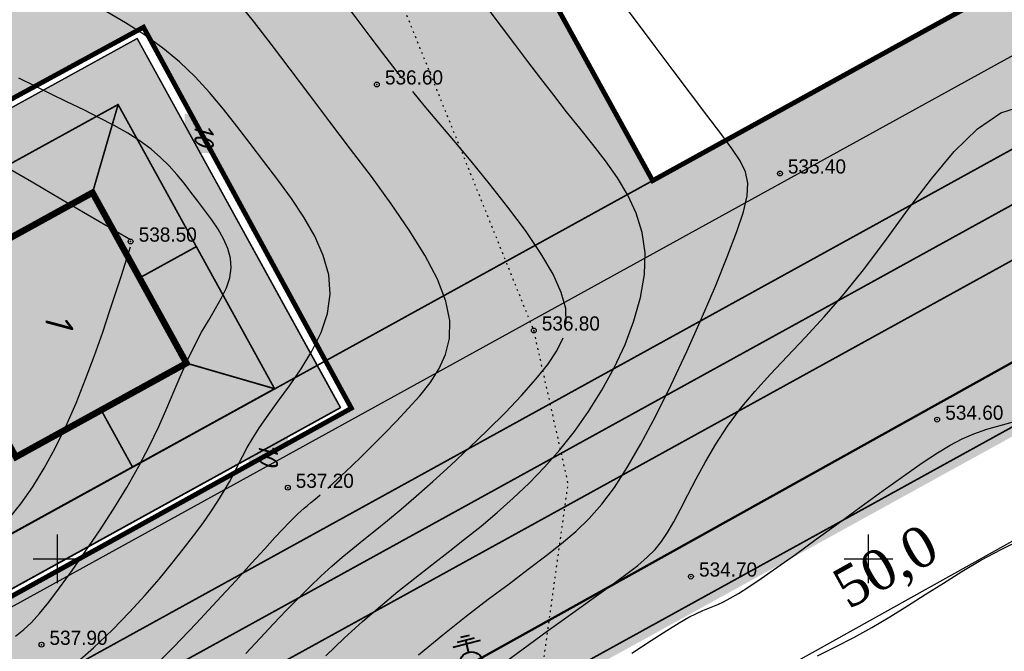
# Model space of a CAD drawing. Extents: x 10527 to 38813, y 13847 to 37526.
# Tile 893 of 1056: x 35701 to 35761, y 36182 to 36221. Entities that reach past the tile are written whole.
import ezdxf

# ---------------------------------------------------------------- set-up
doc = ezdxf.new("R2010")
doc.units = 0
doc.header["$LTSCALE"] = 0.5
doc.header["$MEASUREMENT"] = 0
doc.header["$PDMODE"] = 32
doc.header["$PDSIZE"] = 0.3
for name, pattern in [('Auto_Street_NotBorder_Line_m1', [3, 1.5, -1.5]), ('CONTI', [0]), ('GOST2.303 6', [12, 8, -1.5, 1, -1.5]), ('STRIH_1', [3, 2, -1]), ('Контура низ откосов  Штриховая 0.1-0.5 - - - - - - -', [0.6, 0.1, -0.5])]:
    doc.linetypes.add(name, pattern=pattern)
for name, color, linetype in [('(002) Рамка', 7, 'Continuous'), ('(004) Точки рельефа', 7, 'Continuous'), ('(022) Возд. Линии', 7, 'Continuous'), ('(034) Формы рельефа', 32, 'Continuous'), ('GORIZDEFAULT', 32, 'CONTI'), ('PI_TTDEFAULT', 5, 'CONTI'), ('SETKR', 2, 'CONTI'), ('стен', 7, 'Continuous'), ('Штрих Стекло', 7, 'Continuous')]:
    doc.layers.add(name, color=color, linetype=linetype)
doc.layers.add('(032) Горизонтали утолщенные', color=32, linetype='Continuous', lineweight=30)
doc.layers.add('.', color=7, linetype='Continuous', lineweight=15)
doc.styles.add('D-431', font='txt')
doc.styles.add('ESKD1', font='ESKD1.shx', dxfattribs={"width": 1.2, "oblique": 15})
doc.styles.get("Standard").update_dxf_attribs({"font": 'times.ttf'})
doc.styles.add('style1', font='arial.ttf', dxfattribs={"height": 2.5})
doc.linetypes.add('ИК_Э_КАБ_ВН', pattern='A,8,-2,["<<",Standard,S=1,R=0,X=0,Y=-0.5],8,[">>",Standard,S=1,R=0,X=-1,Y=-0.5],-2', length=20)
doc.linetypes.add('ограждение2', pattern='A,0.25,-0.1,[132,ltypeshp.shx,S=0.1,R=0,X=-0.1,Y=0],-0.1,1', length=1.45)
doc.dimstyles.new('ISO-25$0', dxfattribs={"dimtxt": 2.5, "dimasz": 2.5, "dimexe": 2, "dimexo": 1, "dimgap": 1, "dimtad": 1, "dimdec": 0, "dimlfac": 100, "dimtxsty": 'style1', "dimblk": 'OBLIQUE', "dimcen": 2, "dimdle": 1, "dimadec": 0, "dimazin": 0, "dimtfac": 1, "dimtdec": 0, "dimtmove": 0, "dimatfit": 3, "dimldrblk": 'OBLIQUE', "dimfxl": 1, "dimarcsym": 0})

# ---------------------------------------------------------------- blocks, each defined once
blk = doc.blocks.new('BL_333')
at = {"color": 0}
for p, q in [((0, -1.5), (0, 1.5)), ((-1.5, 0), (1.5, 0))]:
    blk.add_line(p, q, dxfattribs=at)
blk = doc.blocks.new('gergrgrre')
at = {"layer": '(032) Горизонтали утолщенные', "color": 32}
for points in [[(360566.55, 4200294.03, 536), (360567.68, 4200295.11, 536), (360568.81, 4200296.14, 536), (360569.91, 4200297.09, 536), (360570.98, 4200297.98, 536), (360572.03, 4200298.82, 536), (360573.07, 4200299.63, 536), (360574.09, 4200300.42, 536), (360575.1, 4200301.21, 536), (360576.11, 4200302.02, 536), (360577.11, 4200302.86, 536), (360578.1, 4200303.74, 536), (360579.07, 4200304.67, 536), (360580.03, 4200305.66, 536), (360580.97, 4200306.72, 536), (360581.87, 4200307.86, 536), (360582.74, 4200309.08, 536), (360583.56, 4200310.4, 536), (360584.32, 4200311.79, 536), (360584.99, 4200313.23, 536), (360585.54, 4200314.68, 536), (360585.94, 4200316.12, 536), (360586.18, 4200317.53, 536), (360586.22, 4200318.87, 536), (360586.04, 4200320.13, 536), (360585.68, 4200321.31, 536), (360585.16, 4200322.43, 536), (360584.52, 4200323.5, 536), (360583.79, 4200324.54, 536), (360583.01, 4200325.55, 536), (360582.2, 4200326.56, 536), (360581.39, 4200327.57, 536), (360580.59, 4200328.59, 536), (360579.8, 4200329.63, 536), (360579, 4200330.67, 536), (360578.19, 4200331.74, 536), (360577.38, 4200332.82, 536), (360576.55, 4200333.92, 536)], [(360596.86, 4200294.02, 534), (360597.97, 4200294.57, 534), (360599.09, 4200295.15, 534), (360600.21, 4200295.77, 534), (360601.32, 4200296.42, 534), (360602.41, 4200297.1, 534), (360603.5, 4200297.8, 534), (360604.61, 4200298.51, 534), (360605.74, 4200299.22, 534), (360606.93, 4200299.92, 534), (360608.18, 4200300.59, 534), (360609.51, 4200301.24, 534)], [(360547.41, 4200295.24, 538), (360547.93, 4200295.64, 538), (360548.41, 4200296.08, 538), (360548.9, 4200296.63, 538), (360549.46, 4200297.33, 538), (360550.13, 4200298.22, 538), (360550.9, 4200299.28, 538), (360551.74, 4200300.47, 538), (360552.6, 4200301.74, 538), (360553.45, 4200303.06, 538), (360554.27, 4200304.4, 538), (360555.02, 4200305.72, 538), (360555.68, 4200306.97, 538), (360556.25, 4200308.17, 538), (360556.75, 4200309.3, 538), (360557.2, 4200310.36, 538), (360557.63, 4200311.37, 538), (360558.04, 4200312.3, 538), (360558.46, 4200313.17, 538), (360558.89, 4200313.98, 538), (360559.33, 4200314.72, 538), (360559.75, 4200315.43, 538), (360560.12, 4200316.09, 538), (360560.42, 4200316.72, 538), (360560.63, 4200317.33, 538), (360560.71, 4200317.94, 538), (360560.67, 4200318.54, 538), (360560.5, 4200319.14, 538), (360560.24, 4200319.73, 538), (360559.9, 4200320.33, 538), (360559.51, 4200320.91, 538), (360559.09, 4200321.49, 538), (360558.66, 4200322.06, 538), (360558.23, 4200322.62, 538), (360557.81, 4200323.17, 538), (360557.37, 4200323.71, 538), (360556.89, 4200324.23, 538), (360556.36, 4200324.75, 538), (360555.77, 4200325.26, 538), (360555.1, 4200325.76, 538), (360554.33, 4200326.25, 538), (360553.49, 4200326.73, 538), (360552.58, 4200327.2, 538), (360551.62, 4200327.68, 538), (360550.63, 4200328.16, 538), (360549.62, 4200328.65, 538), (360548.62, 4200329.14, 538), (360547.63, 4200329.65, 538)]]:
    blk.add_polyline3d(points, dxfattribs=at)
at = {"layer": '(034) Формы рельефа', "linetype": 'Контура низ откосов  Штриховая 0.1-0.5 - - - - - - -', "flags": 128}
blk.add_lwpolyline([(360589.088, 4200242.668), (360587.705, 4200243.278), (360578.456, 4200247.357), (360575.587, 4200252.782), (360574.721, 4200258.835), (360574.721, 4200265.997), (360578.755, 4200284.89), (360581.481, 4200304.656), (360579.37, 4200314.08), (360561.764, 4200357.786), (360556.279, 4200377.887), (360546.62, 4200399.62), (360536.38, 4200418.02), (360522.245, 4200430.06), (360515.173, 4200439.574), (360507.418, 4200450.007), (360505.582, 4200463.114), (360503.866, 4200475.374), (360498.116, 4200494.428), (360500.15, 4200507.7), (360499.18, 4200521.099), (360498.99, 4200540.38), (360504.242, 4200575.103), (360507.086, 4200605.662), (360505.315, 4200629.074), (360505.686, 4200646.206), (360502.28, 4200658.391), (360491.452, 4200684.326), (360483.224, 4200696.605), (360475.279, 4200704.884), (360460.273, 4200717.366), (360452.09, 4200727.191), (360440.499, 4200743.83), (360425.985, 4200757.822), (360416.473, 4200771.221), (360410.648, 4200787.414), (360404.398, 4200804.789), (360396.966, 4200820.326), (360395.32, 4200831.87), (360395.32, 4200844.595), (360396.661, 4200858.25), (360395.36, 4200875.434), (360394.837, 4200885.743), (360390.271, 4200903.813), (360386.636, 4200912.941), (360386.642, 4200930.777), (360385.427, 4200942.172), (360379.16, 4200953.324), (360362.03, 4200962.62)], dxfattribs=at)
at = {"layer": 'GORIZDEFAULT', "color": 32}
for points in [[(360585.41, 4200294.18, 534.5), (360586.59, 4200294.97, 534.5), (360587.56, 4200295.59, 534.5), (360588.32, 4200296.05, 534.5), (360588.92, 4200296.4, 534.5), (360589.4, 4200296.64, 534.5), (360589.78, 4200296.81, 534.5), (360590.1, 4200296.94, 534.5), (360590.4, 4200297.06, 534.5), (360590.71, 4200297.19, 534.5), (360591.06, 4200297.35, 534.5), (360591.47, 4200297.57, 534.5), (360591.98, 4200297.87, 534.5), (360592.61, 4200298.27, 534.5), (360593.39, 4200298.79, 534.5), (360594.35, 4200299.46, 534.5), (360595.49, 4200300.27, 534.5), (360596.78, 4200301.21, 534.5), (360598.15, 4200302.21, 534.5), (360599.54, 4200303.23, 534.5), (360600.91, 4200304.22, 534.5), (360602.18, 4200305.13, 534.5), (360603.31, 4200305.92, 534.5), (360604.24, 4200306.54, 534.5), (360605.04, 4200307.02, 534.5), (360605.77, 4200307.4, 534.5), (360606.5, 4200307.71, 534.5), (360607.3, 4200307.99, 534.5), (360608.25, 4200308.27, 534.5), (360609.42, 4200308.6, 534.5)], [(360572.26, 4200294.08, 535.5), (360573.76, 4200295.32, 535.5), (360575.19, 4200296.46, 535.5), (360576.56, 4200297.51, 535.5), (360577.84, 4200298.47, 535.5), (360579.02, 4200299.36, 535.5), (360580.1, 4200300.18, 535.5), (360581.07, 4200300.95, 535.5), (360581.95, 4200301.7, 535.5), (360582.77, 4200302.5, 535.5), (360583.55, 4200303.38, 535.5), (360584.33, 4200304.41, 535.5), (360585.13, 4200305.63, 535.5), (360585.97, 4200307.09, 535.5), (360586.89, 4200308.82, 535.5), (360587.84, 4200310.74, 535.5), (360588.79, 4200312.78, 535.5), (360589.71, 4200314.83, 535.5), (360590.56, 4200316.81, 535.5), (360591.29, 4200318.62, 535.5), (360591.88, 4200320.18, 535.5), (360592.29, 4200321.41, 535.5), (360592.51, 4200322.38, 535.5), (360592.55, 4200323.17, 535.5), (360592.41, 4200323.87, 535.5), (360592.08, 4200324.55, 535.5), (360591.58, 4200325.31, 535.5), (360590.89, 4200326.23, 535.5), (360590.03, 4200327.37, 535.5), (360589.03, 4200328.69, 535.5), (360587.96, 4200330.12, 535.5), (360586.85, 4200331.59, 535.5), (360585.75, 4200333.05, 535.5), (360584.73, 4200334.41, 535.5)], [(360566.67, 4200304.37, 537), (360566.83, 4200304.51, 537), (360567, 4200304.67, 537), (360567.52, 4200305.15, 537), (360568.12, 4200305.72, 537), (360568.77, 4200306.34, 537), (360569.46, 4200307.03, 537), (360570.18, 4200307.75, 537), (360570.91, 4200308.5, 537), (360571.63, 4200309.27, 537), (360572.33, 4200310.05, 537), (360572.98, 4200310.85, 537), (360573.52, 4200311.69, 537), (360573.93, 4200312.6, 537), (360574.16, 4200313.59, 537), (360574.18, 4200314.69, 537), (360573.94, 4200315.9, 537), (360573.42, 4200317.25, 537), (360572.65, 4200318.72, 537), (360571.68, 4200320.27, 537), (360570.57, 4200321.9, 537), (360569.35, 4200323.57, 537), (360568.07, 4200325.26, 537), (360566.79, 4200326.94, 537), (360565.55, 4200328.59, 537), (360564.35, 4200330.19, 537), (360563.19, 4200331.72, 537), (360562.09, 4200333.16, 537), (360561.04, 4200334.48, 537)], [(360571.2, 4200329.69, 536.5), (360570.67, 4200330.38, 536.5), (360570.05, 4200331.19, 536.5), (360569.28, 4200332.22, 536.5), (360568.35, 4200333.45, 536.5), (360567.28, 4200334.88, 536.5), (360566.13, 4200336.41, 536.5), (360564.96, 4200337.97, 536.5), (360563.82, 4200339.47, 536.5), (360562.79, 4200340.85, 536.5), (360561.92, 4200342.01, 536.5), (360560.42, 4200343.98, 536.5)], [(360550.93, 4200293.38, 537.5), (360552.22, 4200294.51, 537.5), (360553.39, 4200295.62, 537.5), (360554.45, 4200296.71, 537.5), (360555.41, 4200297.76, 537.5), (360556.27, 4200298.76, 537.5), (360557.06, 4200299.71, 537.5), (360557.76, 4200300.6, 537.5), (360558.39, 4200301.43, 537.5), (360558.96, 4200302.19, 537.5), (360559.45, 4200302.91, 537.5), (360559.89, 4200303.57, 537.5), (360560.27, 4200304.19, 537.5), (360560.6, 4200304.76, 537.5), (360560.89, 4200305.29, 537.5), (360561.15, 4200305.81, 537.5), (360561.41, 4200306.32, 537.5), (360561.7, 4200306.86, 537.5), (360562.04, 4200307.45, 537.5), (360562.46, 4200308.11, 537.5), (360562.98, 4200308.86, 537.5), (360563.61, 4200309.72, 537.5), (360564.31, 4200310.68, 537.5), (360565.03, 4200311.71, 537.5), (360565.69, 4200312.81, 537.5), (360566.25, 4200313.96, 537.5), (360566.64, 4200315.14, 537.5), (360566.81, 4200316.33, 537.5), (360566.72, 4200317.52, 537.5), (360566.39, 4200318.71, 537.5), (360565.87, 4200319.89, 537.5), (360565.19, 4200321.07, 537.5), (360564.42, 4200322.23, 537.5), (360563.58, 4200323.37, 537.5), (360562.72, 4200324.5, 537.5), (360561.89, 4200325.61, 537.5), (360561.06, 4200326.69, 537.5), (360560.23, 4200327.74, 537.5), (360559.38, 4200328.75, 537.5), (360558.48, 4200329.72, 537.5), (360557.52, 4200330.64, 537.5), (360556.49, 4200331.5, 537.5), (360555.37, 4200332.31, 537.5), (360554.19, 4200333.06, 537.5), (360553, 4200333.76, 537.5)], [(360554.51, 4200319.68, 538.5), (360551.6, 4200321.36, 538.5), (360550.21, 4200322.19, 538.5), (360548.54, 4200323.17, 538.5), (360546.69, 4200324.24, 538.5)], [(360581.36, 4200314.52, 536.5), (360581.33, 4200315.43, 536.5), (360581.06, 4200316.43, 536.5), (360580.55, 4200317.56, 536.5), (360579.8, 4200318.84, 536.5), (360578.85, 4200320.24, 536.5), (360577.77, 4200321.69, 536.5), (360576.63, 4200323.13, 536.5), (360575.5, 4200324.52, 536.5), (360574.44, 4200325.79, 536.5), (360573.51, 4200326.88, 536.5), (360572.6, 4200327.96, 536.5), (360571.9, 4200328.81, 536.5)], [(360577.22, 4200293.37, 535), (360578.7, 4200294.46, 535), (360580.19, 4200295.54, 535), (360581.62, 4200296.57, 535), (360582.95, 4200297.51, 535), (360584.09, 4200298.34, 535), (360585.03, 4200299.03, 535), (360585.77, 4200299.6, 535), (360586.36, 4200300.11, 535), (360586.84, 4200300.59, 535), (360587.24, 4200301.08, 535), (360587.61, 4200301.63, 535), (360587.99, 4200302.28, 535), (360588.4, 4200303.06, 535), (360588.86, 4200303.96, 535), (360589.37, 4200304.94, 535), (360589.95, 4200305.99, 535), (360590.59, 4200307.08, 535), (360591.31, 4200308.18, 535), (360592.11, 4200309.27, 535), (360592.99, 4200310.33, 535), (360593.95, 4200311.39, 535), (360594.99, 4200312.49, 535), (360596.09, 4200313.65, 535), (360597.26, 4200314.92, 535), (360598.49, 4200316.34, 535), (360599.77, 4200317.93, 535), (360601.1, 4200319.72, 535), (360602.47, 4200321.59, 535), (360603.87, 4200323.43, 535), (360605.28, 4200325.11, 535), (360606.72, 4200326.51, 535), (360608.15, 4200327.5, 535), (360609.58, 4200327.95, 535)], [(360546.97, 4200302.43, 538.5), (360547.74, 4200303.4, 538.5), (360548.48, 4200304.45, 538.5), (360549.18, 4200305.59, 538.5), (360549.87, 4200306.83, 538.5), (360550.52, 4200308.17, 538.5), (360551.15, 4200309.6, 538.5), (360551.74, 4200311.08, 538.5), (360552.29, 4200312.55, 538.5), (360552.79, 4200313.98, 538.5), (360553.24, 4200315.31, 538.5), (360553.62, 4200316.49, 538.5), (360553.94, 4200317.48, 538.5), (360554.51, 4200319.24, 538.5)], [(360561.62, 4200294.16, 536.5), (360562.49, 4200295.11, 536.5), (360563.32, 4200295.99, 536.5), (360564.1, 4200296.81, 536.5), (360564.85, 4200297.58, 536.5), (360565.56, 4200298.28, 536.5), (360566.24, 4200298.94, 536.5), (360566.91, 4200299.55, 536.5), (360567.56, 4200300.11, 536.5), (360568.21, 4200300.65, 536.5), (360568.88, 4200301.19, 536.5), (360569.58, 4200301.76, 536.5), (360570.35, 4200302.37, 536.5), (360571.18, 4200303.07, 536.5), (360572.11, 4200303.86, 536.5), (360573.14, 4200304.77, 536.5), (360574.25, 4200305.77, 536.5), (360575.38, 4200306.84, 536.5), (360576.52, 4200307.93, 536.5), (360577.61, 4200309.02, 536.5), (360578.61, 4200310.08, 536.5), (360579.5, 4200311.08, 536.5), (360580.23, 4200311.98, 536.5), (360580.79, 4200312.82, 536.5), (360581.17, 4200313.64, 536.5)], [(360546.76, 4200285.98, 537), (360548.17, 4200286.88, 537), (360549.63, 4200287.9, 537), (360551.12, 4200289.02, 537), (360552.64, 4200290.27, 537), (360554.17, 4200291.64, 537), (360555.68, 4200293.08, 537), (360557.15, 4200294.55, 537), (360558.55, 4200296.01, 537), (360559.83, 4200297.39, 537), (360560.99, 4200298.65, 537), (360561.97, 4200299.74, 537), (360562.78, 4200300.62, 537), (360563.41, 4200301.31, 537), (360563.9, 4200301.84, 537), (360564.28, 4200302.24, 537), (360564.57, 4200302.54, 537), (360564.81, 4200302.77, 537), (360565.01, 4200302.95, 537), (360565.2, 4200303.12, 537), (360565.41, 4200303.29, 537), (360565.63, 4200303.47, 537), (360565.89, 4200303.69, 537), (360566.2, 4200303.95, 537)]]:
    blk.add_polyline3d(points, dxfattribs=at)
at = {"layer": 'PI_TTDEFAULT', "color": 5}
for p in [(360569.69, 4200329.25, 536.6), (360594.54, 4200323.76, 535.4), (360554.51, 4200319.57, 538.5), (360579.37, 4200314.08, 536.8), (360604.23, 4200308.59, 534.6), (360564.2, 4200304.39, 537.2), (360589.05, 4200298.91, 534.7), (360549.02, 4200294.71, 537.9)]:
    blk.add_point(p, dxfattribs=at)
at = {"layer": 'SETKR', "color": 92}
for p in [(360550, 4200300), (360600, 4200300)]:
    blk.add_blockref('BL_333', p, dxfattribs=at)
at = {"layer": '(004) Точки рельефа', "style": 'D-431'}
for s, p in [('536.60', (360570.19, 4200329.25)), ('535.40', (360595.03, 4200323.76)), ('538.50', (360555.01, 4200319.56)), ('536.80', (360579.86, 4200314.08)), ('534.60', (360604.73, 4200308.58)), ('537.20', (360564.69, 4200304.38)), ('534.70', (360589.55, 4200298.91)), ('537.90', (360549.51, 4200294.7))]:
    blk.add_text(s, height=0.875, dxfattribs=at).set_placement(p)
blk = doc.blocks.new('*D737')
at = {"layer": '(022) Возд. Линии', "color": 0, "lineweight": -2, "transparency": 16777216}
for p, q in [((35772.76, 36205.986), (35777.933, 36196.697)), ((35775.141, 36196.573), (35735.452, 36174.473)), ((35728.703, 36181.454), (35733.876, 36172.164))]:
    blk.add_line(p, q, dxfattribs=at)
at = {"layer": '(022) Возд. Линии', "color": 0, "transparency": 16777216}
for points in [[(35774.938, 36196.937), (35775.343, 36196.209), (35777.325, 36197.789)], [(35735.249, 36174.837), (35735.655, 36174.109), (35733.268, 36173.256)]]:
    blk.add_solid(points, dxfattribs=at)
at = {"layer": 'Defpoints', "color": 0, "transparency": 16777216}
for p in [(35772.456, 36206.532, -451.405), (35728.399, 36182, -451.405), (35733.268, 36173.256)]:
    blk.add_point(p, dxfattribs=at)
at = {"layer": '(022) Возд. Линии', "color": 0, "lineweight": 30, "transparency": 16777216, "insert": (35754.235, 36187.429), "char_height": 2.5, "attachment_point": 5, "rotation": 29.11052}
blk.add_mtext('50,0', dxfattribs=at)
blk = doc.blocks.new('ФЫВ')
at = {"layer": '.', "lineweight": 40}
h = blk.add_hatch(color=172, dxfattribs=at)
h.dxf.hatch_style = 1
h.set_gradient(color1=(255, 0, 0), color2=(255, 0, 0), tint=1)
h.paths.add_polyline_path([(225731.18, 4531078.19, 1), (225728.7, 4531078.19, 1)])
at = {"layer": '(002) Рамка', "color": 172, "lineweight": 40}
blk.add_circle((225729.94, 4531078.19), 1.24, dxfattribs=at)
at = {"lineweight": 40}
for points in [[(225729.93, 4531076.9), (225729.93, 4531075.64)], [(225728.43, 4531076.04), (225731.43, 4531076.04)], [(225729, 4531075.64), (225730.86, 4531075.64)], [(225729.46, 4531075.23), (225730.39, 4531075.23)]]:
    blk.add_lwpolyline(points, dxfattribs=at)

msp = doc.modelspace()

# ---------------------------------------------------------------- hatches: boundary and pattern name
at = {"layer": '.', "ltscale": 0.149071}
h = msp.add_hatch(color=256, dxfattribs=at)
h.dxf.hatch_style = 1
h.set_gradient(color1=(255, 255, 255), tint=1)
h.paths.add_polyline_path([(35043.297, 36082.013), (36343.297, 36082.013), (36343.297, 37217.013), (35043.297, 37217.013)])
h.paths.add_polyline_path([(35058.297, 37202.013), (36328.297, 37202.013), (36328.297, 36097.013), (35058.297, 36097.013)], flags=16)
h = msp.add_hatch(color=256, dxfattribs=at)
h.dxf.hatch_style = 1
h.set_gradient(color1=(51, 204, 0), color2=(51, 204, 0), tint=1)
edge = h.paths.add_edge_path()
edge.add_line((36288.012, 36496.449), (35667.551, 36154.533))
edge.add_arc((35662.242, 36164.167), 11, 226.16627, 298.85775, ccw=False)
edge.add_line((35654.623, 36156.232), (35391.724, 36408.641))
edge.add_line((35391.724, 36408.641), (35216.827, 36679.143))
edge.add_line((35216.827, 36679.143), (35208.925, 36674.788))
edge.add_line((35208.925, 36674.788), (35384.735, 36402.875))
edge.add_line((35384.735, 36402.875), (35659.006, 36139.548))
edge.add_line((35659.006, 36139.548), (36312.368, 36499.595))
edge.add_line((36312.368, 36499.595), (35900.999, 37056.168))
edge.add_line((35900.999, 37056.168), (35893.046, 37051.786))
edge.add_line((35893.046, 37051.786), (36291.549, 36512.621))
edge.add_arc((36282.703, 36506.083), 11, -61.14225, 36.46852, ccw=False)
h.paths.add_polyline_path([(35788.729, 36580.117), (35933.158, 36318.028), (35719.583, 36200.333), (35721.176, 36197.413), (35661.011, 36164.107), (35654.839, 36175.32), (35647.364, 36171.52), (35618.976, 36198.774), (35646.046, 36213.852), (35649.614, 36207.218), (35674.926, 36221.152), (35682.742, 36206.954), (35708.361, 36220.905), (35719.584, 36200.333), (35739.746, 36211.444), (35711.107, 36263.414), (35618.055, 36212.136), (35436.785, 36386.172)], flags=16)
edge = h.paths.add_edge_path(flags=17)
edge.add_line((36286.723, 36509.055), (36102.477, 36758.336))
edge.add_arc((36098.456, 36755.364), 5, 36.46852, 118.85775)
edge.add_line((36096.043, 36759.744), (35801.902, 36597.652))
edge.add_arc((35804.315, 36593.273), 5, 118.85775, 208.85775)
edge.add_line((35799.936, 36590.86), (35948.226, 36321.764))
edge.add_arc((35952.605, 36324.177), 5, 208.85775, 298.85775)
edge.add_line((35955.018, 36319.798), (36285.116, 36501.704))
edge.add_arc((36282.703, 36506.083), 5, 298.85775, 396.46852)
h.paths.add_polyline_path([(35809.749, 36591.7), (36097.32, 36750.171), (36276.769, 36507.381), (35954.178, 36329.611)], flags=16)
edge = h.paths.add_edge_path(flags=17)
edge.add_line((35942.971, 36318.868), (35794.681, 36587.964))
edge.add_arc((35790.302, 36585.551), 5, 28.86341, 118.85775)
edge.add_line((35787.889, 36589.93), (35427.68, 36391.431))
edge.add_arc((35430.094, 36387.051), 5, 118.85775, 226.16627)
edge.add_line((35426.631, 36383.445), (35658.779, 36160.56))
edge.add_arc((35662.242, 36164.167), 5, 226.16627, 298.85775)
edge.add_line((35664.655, 36159.788), (35672.305, 36164.004))
edge.add_line((35672.305, 36164.004), (35677.56, 36166.9))
edge.add_line((35677.56, 36166.9), (35941.005, 36312.076))
edge.add_arc((35938.592, 36316.455), 5, 298.85775, 388.85775)
edge = h.paths.add_edge_path(flags=17)
edge.add_arc((35538.825, 36816.052), 5, 28.85775, 118.85775)
edge.add_line((35536.412, 36820.431), (35532.909, 36818.501))
edge.add_line((35532.909, 36818.501), (35681.681, 36548.529))
edge.add_line((35681.681, 36548.529), (35418.652, 36403.582))
edge.add_line((35418.652, 36403.582), (35403.372, 36418.252))
edge.add_line((35403.372, 36418.252), (35246.598, 36660.724))
edge.add_line((35246.598, 36660.724), (35243.394, 36658.959))
edge.add_arc((35245.808, 36654.58), 5, 118.85775, 212.88524)
edge.add_line((35241.609, 36651.865), (35393.741, 36416.571))
edge.add_line((35393.741, 36416.571), (35396.383, 36412.485))
edge.add_line((35396.383, 36412.485), (35414.542, 36395.051))
edge.add_arc((35418.004, 36398.658), 5, 226.16627, 298.85775)
edge.add_line((35420.418, 36394.279), (35689.529, 36542.577))
edge.add_arc((35687.115, 36546.956), 5, 298.85915, 388.85698)
edge.add_line((35691.494, 36549.37), (35543.204, 36818.466))
edge = h.paths.add_edge_path(flags=17)
edge.add_line((35902.201, 37022.006), (35898.082, 37019.736))
edge.add_line((35898.082, 37019.736), (36082.928, 36769.643))
edge.add_line((36082.928, 36769.643), (35798.166, 36612.72))
edge.add_line((35798.166, 36612.72), (35649.393, 36882.692))
edge.add_line((35649.393, 36882.692), (35645.89, 36880.761))
edge.add_arc((35648.303, 36876.382), 5, 118.85775, 208.85855)
edge.add_line((35643.924, 36873.969), (35792.214, 36604.873))
edge.add_arc((35796.593, 36607.286), 5, 208.85775, 298.85137)
edge.add_line((35799.006, 36602.907), (36091.274, 36763.967))
edge.add_arc((36088.861, 36768.346), 5, 298.85775, 396.46852)
edge.add_line((36092.882, 36771.318), (35908.635, 37020.599))
edge.add_arc((35904.615, 37017.627), 5, 36.46939, 118.85775)
at = {"layer": '.', "true_color": 0x939598, "transparency": 33554687}
h = msp.add_hatch(color=252, dxfattribs=at)
h.dxf.hatch_style = 1
h.paths.add_polyline_path([(35647.364, 36171.52), (35655.144, 36175.803), (35661.208, 36164.786), (35720.515, 36197.435), (35707.977, 36220.212), (35682.572, 36206.226), (35674.713, 36220.502), (35650.013, 36206.646), (35646.046, 36213.852), (35618.86, 36198.886)])
at = {"layer": 'стен', "linetype": 'Continuous'}
h = msp.add_hatch(color=4, dxfattribs=at)
h.dxf.hatch_style = 1
h.paths.add_polyline_path([(35705.22, 36210.704), (35694.708, 36204.917), (35700.495, 36194.404), (35711.007, 36200.191)])
at = {"layer": 'Штрих Стекло', "linetype": 'Continuous'}
h = msp.add_hatch(color=5, dxfattribs=at)
h.dxf.hatch_style = 1
h.set_gradient(color1=(173, 173, 173), color2=(166, 166, 166), one_color=1, tint=0.65)
edge = h.paths.add_edge_path()
edge.add_line((35220.262, 36694.737), (35202.702, 36685.06))
edge.add_arc((35205.115, 36680.681), 5, 32.88524, 118.85775, ccw=False)
edge.add_line((35209.314, 36683.396), (35213.315, 36677.208))
edge.add_line((35213.315, 36677.208), (35222.095, 36682.046))
edge.add_line((35222.095, 36682.046), (35218.323, 36687.88))
edge.add_arc((35222.687, 36690.349), 5.014, 118.92591, 209.50369, ccw=False)
edge = h.paths.add_edge_path()
edge.add_line((35389.373, 36405.352), (35651.853, 36153.347))
edge.add_arc((35662.242, 36164.167), 15, 226.16627, 298.85775)
edge.add_line((35669.481, 36151.03), (36289.942, 36492.946))
edge.add_arc((36282.703, 36506.083), 15, 298.85775, 396.46852)
edge.add_line((36294.765, 36514.999), (35889.246, 37056.928))
edge.add_arc((35893.267, 37059.9), 5, 118.85775, 216.46852, ccw=False)
edge.add_line((35890.853, 37064.279), (35884.604, 37060.835))
edge.add_line((35884.604, 37060.835), (36292.353, 36513.216))
edge.add_arc((36282.703, 36506.083), 12, -61.14225, 36.46852, ccw=False)
edge.add_line((36288.494, 36495.573), (35660.947, 36154.319))
edge.add_line((35660.947, 36154.319), (35390.568, 36408.587))
edge.add_line((35390.568, 36408.587), (35215.949, 36678.659))
edge.add_line((35215.949, 36678.659), (35213.315, 36677.208))
edge.add_line((35213.315, 36677.208), (35388.049, 36406.958))
edge.add_arc((35395.606, 36411.845), 9, 212.88524, 226.16627)
edge = h.paths.add_edge_path(flags=16)
edge.add_line((35427.68, 36391.431), (35787.889, 36589.93))
edge.add_arc((35790.302, 36585.551), 5, 28.85775, 118.85775, ccw=False)
edge.add_line((35794.681, 36587.964), (35942.971, 36318.868))
edge.add_arc((35938.592, 36316.455), 5, -61.14225, 28.85775, ccw=False)
edge.add_line((35941.005, 36312.076), (35664.655, 36159.788))
edge.add_arc((35662.242, 36164.167), 5, 226.82384, 298.85775, ccw=False)
edge.add_line((35658.82, 36160.521), (35426.625, 36383.45))
edge.add_arc((35430.094, 36387.051), 5, 118.85775, 226.07521, ccw=False)
h.paths.add_polyline_path([(35427.68, 36391.431), (35784.385, 36587.999), (35933.158, 36318.028), (35662.889, 36169.091)], flags=0)
edge = h.paths.add_edge_path(flags=16)
edge.add_line((35801.902, 36597.652), (36096.043, 36759.744))
edge.add_arc((36098.456, 36755.364), 5, 36.46852, 118.85775, ccw=False)
edge.add_line((36102.477, 36758.336), (36286.723, 36509.055))
edge.add_arc((36282.703, 36506.083), 5, -61.14225, 36.46852, ccw=False)
edge.add_line((36285.116, 36501.704), (35955.018, 36319.798))
edge.add_arc((35952.605, 36324.177), 5, 208.85775, 298.85775, ccw=False)
edge.add_line((35948.226, 36321.764), (35799.936, 36590.86))
edge.add_arc((35804.315, 36593.273), 5, 118.85775, 208.85775, ccw=False)
h.paths.add_polyline_path([(35805.405, 36599.583), (36091.923, 36757.473), (36276.769, 36507.381), (35954.178, 36329.611)], flags=0)
edge = h.paths.add_edge_path(flags=17)
edge.add_line((36292.353, 36513.216), (35884.604, 37060.835))
edge.add_line((35884.604, 37060.835), (35876.716, 37056.488))
edge.add_arc((35879.129, 37052.109), 5, 36.46852, 118.85775, ccw=False)
edge.add_line((35883.15, 37055.081), (36092.882, 36771.318))
edge.add_arc((36088.861, 36768.346), 5, -61.14225, 36.46852, ccw=False)
edge.add_line((36091.274, 36763.967), (35799.006, 36602.907))
edge.add_arc((35796.593, 36607.286), 5, 208.85775, 298.85775, ccw=False)
edge.add_line((35792.214, 36604.873), (35643.924, 36873.969))
edge.add_arc((35648.303, 36876.382), 5, 118.85775, 208.85775, ccw=False)
edge.add_line((35645.89, 36880.761), (35631.876, 36873.039))
edge.add_arc((35634.29, 36868.66), 5, 28.85775, 118.85775, ccw=False)
edge.add_line((35638.669, 36871.073), (35786.959, 36601.977))
edge.add_arc((35782.58, 36599.564), 5, -61.14225, 28.85552, ccw=False)
edge.add_line((35784.993, 36595.185), (35703.542, 36550.3))
edge.add_arc((35701.128, 36554.679), 5, 208.85775, 298.85775, ccw=False)
edge.add_line((35696.749, 36552.265), (35548.459, 36821.361))
edge.add_arc((35552.838, 36823.775), 5, 118.85775, 208.85775, ccw=False)
edge.add_line((35550.425, 36828.154), (35902.201, 37022.006))
edge.add_arc((35904.615, 37017.627), 5, 36.46852, 118.85775, ccw=False)
edge.add_line((35908.636, 37020.599), (35899.041, 37033.58))
edge.add_arc((35895.02, 37030.608), 5, -61.14225, 36.46852, ccw=False)
edge.add_line((35897.433, 37026.229), (35239.435, 36663.628))
edge.add_arc((35237.099, 36668.049), 5, 212.88524, 297.85041, ccw=False)
edge.add_line((35232.9, 36665.334), (35241.609, 36651.865))
edge.add_arc((35245.808, 36654.58), 5, 118.85775, 212.88524, ccw=False)
edge.add_line((35243.394, 36658.959), (35536.412, 36820.431))
edge.add_arc((35538.825, 36816.052), 5, 28.85775, 118.85775, ccw=False)
edge.add_line((35543.204, 36818.466), (35691.494, 36549.37))
edge.add_arc((35687.115, 36546.956), 5, -61.14225, 28.85775, ccw=False)
edge.add_line((35689.528, 36542.577), (35420.418, 36394.279))
edge.add_arc((35418.004, 36398.658), 5, 226.16627, 298.85775, ccw=False)
edge.add_line((35414.542, 36395.051), (35396.383, 36412.485))
edge.add_line((35396.383, 36412.485), (35222.095, 36682.046))
edge.add_line((35222.095, 36682.046), (35215.949, 36678.659))
edge.add_line((35215.949, 36678.659), (35390.568, 36408.587))
edge.add_line((35390.568, 36408.587), (35660.947, 36154.319))
edge.add_line((35660.947, 36154.319), (36288.494, 36495.573))
edge.add_arc((36282.703, 36506.083), 12, 298.85775, 396.46852)

# ---------------------------------------------------------------- linework, layer by layer
at = {"layer": '(022) Возд. Линии', "color": 1, "linetype": 'ИК_Э_КАБ_ВН', "lineweight": 50, "elevation": -451.405, "flags": 128}
msp.add_lwpolyline([(35972.396, 36301.432), (35948.946, 36304.384), (35719.036, 36176.362), (35684.293, 36158.077), (35658.517, 36171.521), (35657.751, 36172.949)], dxfattribs=at)
at = {"ltscale": 0.149071, "const_width": 0.1}
msp.add_lwpolyline([(35096.532, 36626.554), (35206.214, 36686.996, -0.393772), (35212.826, 36685.331), (35391.724, 36408.641), (35654.623, 36156.232, 0.328259), (35667.551, 36154.533), (36288.012, 36496.449, 0.453677), (36291.549, 36512.621), (35889.246, 37056.928, -0.453677), (35890.853, 37064.279), (36021.81, 37136.445)], format="xyb", dxfattribs=at)
for points in [[(35205.659, 36679.839), (35384.735, 36402.875), (35659.006, 36139.548), (36312.368, 36499.595), (35897.401, 37061.036)], [(35673.041, 36174.685), (35933.158, 36318.028)]]:
    msp.add_lwpolyline(points, dxfattribs=at)
at = {"color": 1, "linetype": 'GOST2.303 6', "lineweight": 30, "const_width": 1.035}
msp.add_lwpolyline([(35208.925, 36674.788), (35900.999, 37056.168), (36312.368, 36499.595), (35659.006, 36139.548), (35384.735, 36402.875)], close=True, dxfattribs=at)
at = {"color": 7, "linetype": 'STRIH_1', "ltscale": 2, "true_color": 0xffffff, "const_width": 0.1}
msp.add_lwpolyline([(35215.15, 36687.262), (35394.053, 36410.563), (35656.701, 36158.396, 0.328259), (35666.103, 36157.16), (36286.564, 36499.076, 0.453677), (36289.136, 36510.838), (35886.32, 37055.839)], format="xyb", dxfattribs=at)
at = {"color": 5, "linetype": 'Continuous', "lineweight": 30, "elevation": 1.817}
msp.add_lwpolyline([(35700.777, 36743.868), (35783.042, 36598.7), (35417.006, 36399.342), (35397.519, 36415.917), (35245.808, 36654.58), (35903.469, 37018.244), (36282.703, 36506.083), (35660.81, 36163.437), (35417.006, 36399.342)], dxfattribs=at)
at = {"ltscale": 0.149071, "const_width": 0.1}
msp.add_lwpolyline([(35794.681, 36587.964), (35942.971, 36318.868, -0.414214), (35941.005, 36312.076), (35664.655, 36159.788, -0.328259), (35658.779, 36160.56), (35426.631, 36383.445, -0.505731), (35427.68, 36391.431), (35787.889, 36589.93, -0.414214)], format="xyb", close=True, dxfattribs=at)
at = {"color": 0, "linetype": 'Continuous', "const_width": 0.3}
msp.add_lwpolyline([(35739.746, 36211.444), (35766.02, 36225.923), (35751.541, 36252.198), (35725.267, 36237.719)], close=True, dxfattribs=at)
at = {"color": 1, "linetype": 'Auto_Street_NotBorder_Line_m1', "const_width": 0.3, "elevation": 3.494}
msp.add_lwpolyline([(35661.011, 36164.107), (35721.176, 36197.413), (35708.361, 36220.905), (35682.742, 36206.954), (35674.926, 36221.152), (35640.147, 36202.007)], close=True, dxfattribs=at)
at = {"elevation": 1.817}
msp.add_lwpolyline([(35647.364, 36171.52), (35655.144, 36175.803), (35661.208, 36164.786), (35720.515, 36197.435), (35707.977, 36220.212), (35682.572, 36206.226), (35674.713, 36220.502), (35650.013, 36206.646), (35646.046, 36213.852), (35618.86, 36198.886)], close=True, dxfattribs=at)
at = {"color": 5, "linetype": 'Continuous', "elevation": 1.817}
msp.add_lwpolyline([(35720.499, 36197.465), (35661.208, 36164.786), (35640.808, 36201.837), (35674.713, 36220.502), (35682.572, 36206.226), (35707.977, 36220.212)], close=True, dxfattribs=at)
at = {"linetype": 'ограждение2', "lineweight": 30, "ltscale": 2, "elevation": 1.817}
msp.add_lwpolyline([(35695.111, 36183.449), (35720.515, 36197.435), (35707.977, 36220.212), (35682.572, 36206.226)], dxfattribs=at)
at = {"color": 18, "linetype": 'Continuous', "true_color": 0x000000, "elevation": 1.817}
for points, const_width in [([(35706.796, 36216.137), (35689.275, 36206.492), (35698.92, 36188.971), (35716.441, 36198.616)], 0.1), ([(35705.22, 36210.704), (35694.708, 36204.917), (35700.495, 36194.404), (35711.007, 36200.191)], 0.4)]:
    msp.add_lwpolyline(points, close=True, dxfattribs=dict(at, const_width=const_width))
at = {"color": 18, "linetype": 'Continuous', "true_color": 0x000000, "const_width": 0.1, "elevation": 1.817}
for points in [[(35705.22, 36210.704), (35706.796, 36216.137)], [(35708.114, 36205.447), (35711.618, 36207.376)], [(35711.007, 36200.191), (35716.441, 36198.616)], [(35705.751, 36197.298), (35707.68, 36193.794)]]:
    msp.add_lwpolyline(points, dxfattribs=at)

# ---------------------------------------------------------------- block references
at = {"layer": '(002) Рамка', "color": 172, "lineweight": 40, "xscale": 0.5775249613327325, "yscale": 0.5775249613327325, "zscale": 0.5775249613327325, "rotation": 194.2595873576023}
msp.add_blockref('ФЫВ', (-482484.296, 2604478.562, 986.405), dxfattribs=at)
at = {"linetype": 'Continuous'}
msp.add_blockref('gergrgrre', (-324846.944, -4164111.878), dxfattribs=at)

# ---------------------------------------------------------------- texts
at = {"color": 0, "lineweight": 30, "attachment_point": 1, "rotation": 270.00624, "style": 'ESKD1', "bg_fill": 1, "box_fill_scale": 1.5, "bg_fill_color": 2, "bg_fill_transparency": 0}
for s, width, gutter_width, heights, insert, char_height in [('10', 1.20393, 0.0000334, [1.232], (35712.702, 36214.96, 3.494), 1.2039), ('1', 1.7199, 0.0000478, [1.76], (35704.034, 36203.266, 1.817), 1.72), ('10', 1.20393, 0.0000334, [1.232], (35716.658, 36195.268, 5.171), 1.2039)]:
    msp.add_mtext_dynamic_manual_height_columns(s, width=width, gutter_width=gutter_width, heights=heights, dxfattribs=dict(at, insert=insert, char_height=char_height))

# ---------------------------------------------------------------- dimensions: what is measured, and where the dimension line sits
at = {"layer": '(022) Возд. Линии', "color": 5, "lineweight": 30}
dim = msp.add_aligned_dim(p1=(35772.456, 36206.532, 535), p2=(35728.399, 36182, 535), distance=10.007, text='50,0', dimstyle='ISO-25$0', override={"dimexe": 1.25, "dimexo": 0.625, "dimgap": 0.625, "dimdec": 2, "dimlfac": 1, "dimtxsty": 'Standard', "dimcen": 2.5, "dimdle": 0, "dimtdec": 2}, dxfattribs=at)
dim.commit()
dim.dimension.update_dxf_attribs({"geometry": '*D737', "text_midpoint": (35754.235, 36187.429, 986.405)})

doc.saveas('drawing.dxf')
